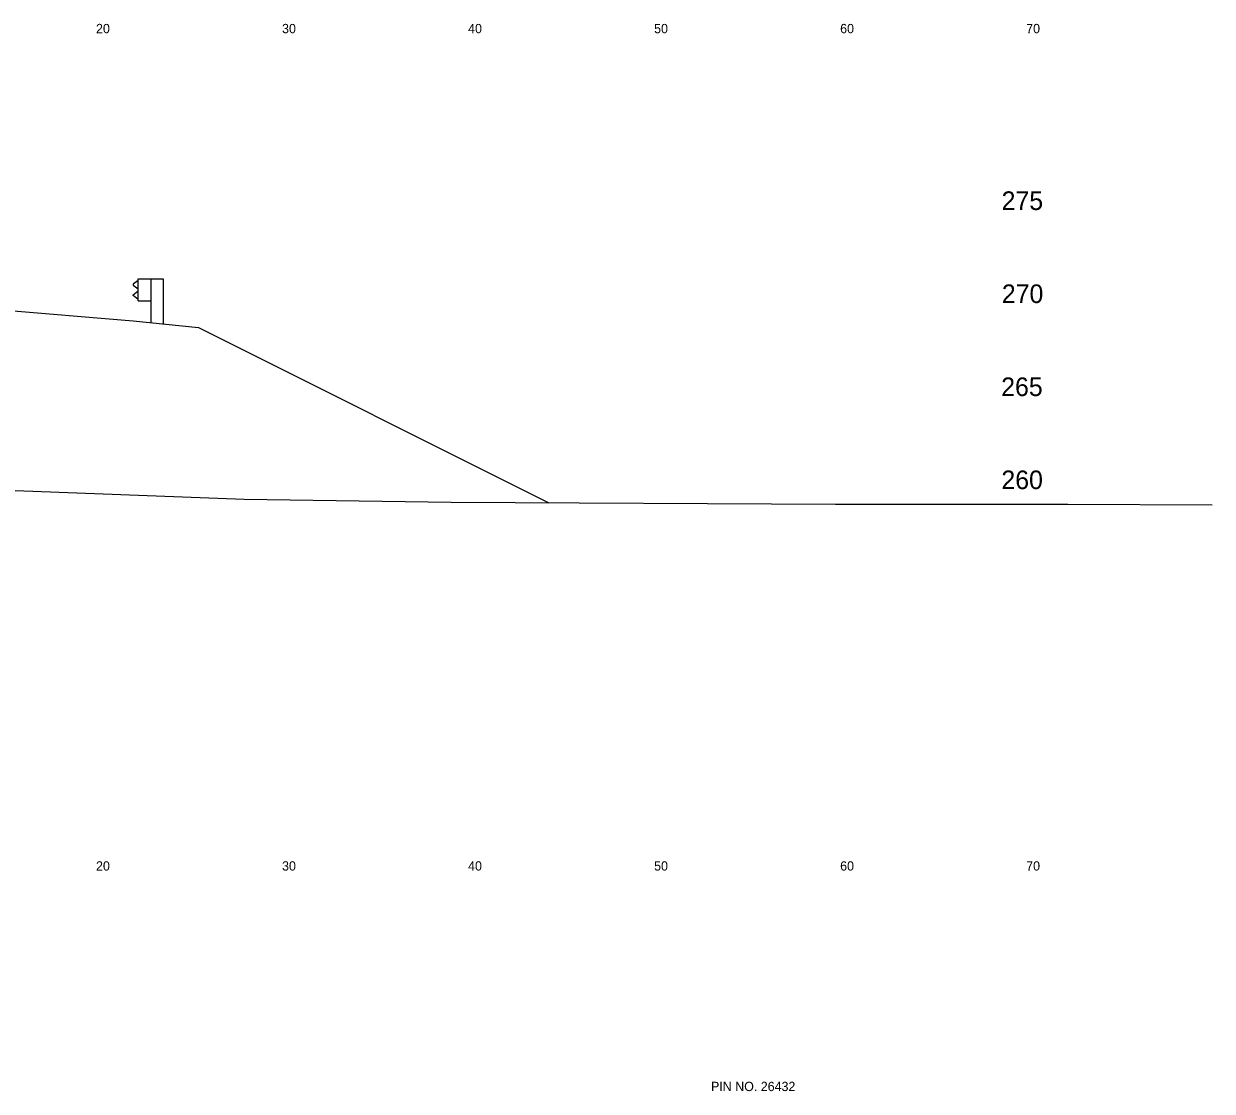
# Model space of a CAD drawing. Extents: x 1000 to 1162, y 999 to 8520.
# Drawn here: x 1096.1 to 1160, y 5357.6 to 5415 of the extents above; entities that cross this region are included whole.
import ezdxf

# ---------------------------------------------------------------- set-up
doc = ezdxf.new("R2010")
doc.units = 0
for name, color, linetype in [('Level 11', 7, 'Continuous'), ('Level 20', 7, 'Continuous'), ('Level 24', 7, 'Continuous'), ('Level 56', 7, 'Continuous'), ('Level 6', 7, 'Continuous'), ('Level 60', 7, 'Continuous'), ('Level 7', 7, 'Continuous')]:
    doc.layers.add(name, color=color, linetype=linetype)

msp = doc.modelspace()

# ---------------------------------------------------------------- linework, layer by layer
at = {"layer": 'Level 24'}
for p, q in [((1102.271, 5401.219), (1102, 5401.019)), ((1102, 5401.019), (1102, 5400.969)), ((1102, 5400.969), (1102.271, 5400.769)), ((1102.271, 5400.125), (1102.271, 5401.292)), ((1102.271, 5401.292), (1102.937, 5401.292)), ((1102.937, 5401.292), (1102.937, 5398.949)), ((1102.937, 5401.292), (1103.603, 5401.292)), ((1103.603, 5401.292), (1103.603, 5398.882)), ((1102, 5400.448), (1102.271, 5400.648)), ((1102, 5400.398), (1102, 5400.448)), ((1102.271, 5400.198), (1102, 5400.398)), ((1102.271, 5400.125), (1102.938, 5400.125))]:
    msp.add_line(p, q, dxfattribs=at)
at = {"layer": 'Level 6'}
for p, q in [((1094, 5399.709), (1102, 5399.042)), ((1102, 5399.042), (1105.5, 5398.692))]:
    msp.add_line(p, q, dxfattribs=at)
at = {"layer": 'Level 60'}
for p, q in [((1093.369, 5390.003), (1107.971, 5389.462)), ((1107.971, 5389.462), (1119.086, 5389.299)), ((1119.086, 5389.299), (1139.751, 5389.185)), ((1139.751, 5389.185), (1152.242, 5389.187)), ((1152.242, 5389.187), (1160, 5389.149))]:
    msp.add_line(p, q, dxfattribs=at)
at = {"layer": 'Level 7'}
msp.add_line((1105.5, 5398.692), (1124.345, 5389.27), dxfattribs=at)

# ---------------------------------------------------------------- texts
at = {"layer": 'Level 11'}
for s, p in [(' 275', (1148.307, 5405)), (' 270', (1148.319, 5400)), (' 265', (1148.284, 5395)), (' 260', (1148.295, 5390))]:
    msp.add_text(s, height=1, dxfattribs=at).set_placement(p)
at = {"layer": 'Level 20'}
msp.add_text('PIN NO. 26432', height=0.5, dxfattribs=at).set_placement((1133.058, 5357.65))
at = {"layer": 'Level 56'}
for s, p in [('20', (1100, 5414.5)), ('30', (1110, 5414.5)), ('40', (1120, 5414.5)), ('50', (1130, 5414.5)), ('60', (1140, 5414.5)), ('70', (1150, 5414.5)), ('20', (1100, 5369.5)), ('30', (1110, 5369.5)), ('40', (1120, 5369.5)), ('50', (1130, 5369.5)), ('60', (1140, 5369.5)), ('70', (1150, 5369.5))]:
    msp.add_text(s, height=0.5, dxfattribs=at).set_placement(p)

doc.saveas('drawing.dxf')
